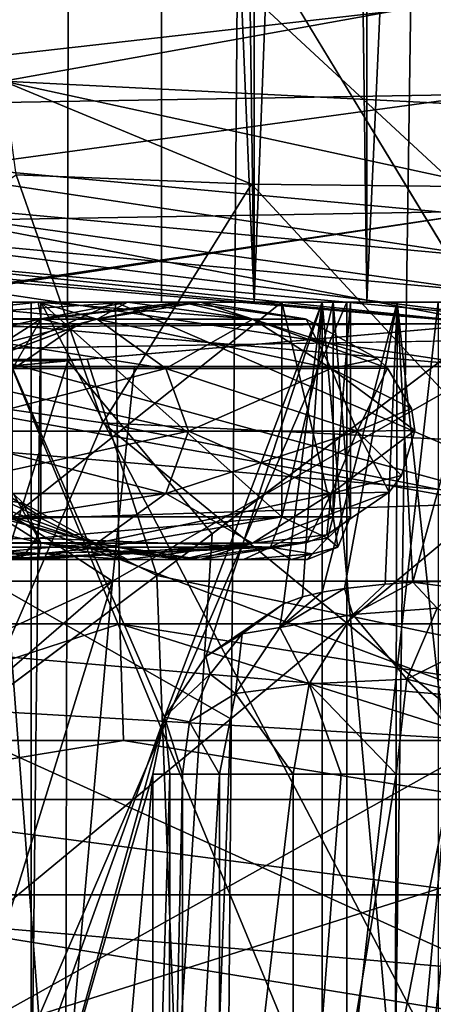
# Model space of a CAD drawing. Header units: metres. Extents: x -90 to 90, y -173 to 74.
# Tile 320 of 564: x -2.19 to -0.26, y -15.67 to -11.08. Entities that reach past the tile are written whole.
import ezdxf

# ---------------------------------------------------------------- set-up
doc = ezdxf.new("R2010")
doc.units = ezdxf.units.M
doc.layers.add('solid_509418', color=7, linetype='CONTINUOUS')
doc.layers.add('solid_509418_01', color=7, linetype='CONTINUOUS')

msp = doc.modelspace()

# ---------------------------------------------------------------- linework, layer by layer
at = {"layer": 'solid_509418'}
for points in [[(-2.238867, -140.357422, -59.118664), (-0.970383, 14.456515, -59.144115), (0, 14.5, -59.150002)], [(-2.238867, -140.357422, -59.118664), (-1.915293, 14.333368, -59.127071), (-0.970383, 14.456515, -59.144115)], [(-2.238867, -140.357422, -59.118664), (-2.835541, 14.129977, -59.099731), (-1.915293, 14.333368, -59.127071)], [(11, 1.6, 19.6), (-8.767892, -11.710155, 19.6), (-11, -11.215762, 19.6)], [(-11, 1.6, 19.6), (11, 1.6, 19.6), (-11, -11.215762, 19.6)], [(11, 1.6, 19.6), (-5.590491, -12.335835, 19.6), (-8.767892, -11.710155, 19.6)], [(11, 1.6, 19.6), (-5.221199, -12.404757, 19.6), (-5.590491, -12.335835, 19.6)], [(11, 1.6, 19.6), (-0.000762, -13.338347, 19.6), (-5.221199, -12.404757, 19.6)], [(-0.000087, -12.5, 22.5), (-71.5, 1.184448, 22.5), (-71.5, -12.5, 22.5)], [(71.5, -12.5, 22.5), (71.5, 1.184448, 22.5), (-71.5, 1.184448, 22.5)], [(-0.000087, -12.5, 22.5), (71.5, -12.5, 22.5), (-71.5, 1.184448, 22.5)], [(-1.532089, -2.019022, 9.715182), (-3.234699, -1.036019, 11.744274), (-3.234699, -12.4, 11.744274)], [(-1.532089, -2.019022, 9.715182), (-3.234699, -12.4, 11.744274), (-1.532089, -12.4, 9.715182)], [(-1.532089, -2.019022, 9.715182), (-1.532089, -12.4, 9.715182), (-1.099018, -12.4, 9.329782)], [(-1.240775, -2.019023, 9.432166), (-1.532089, -2.019022, 9.715182), (-1.099018, -12.4, 9.329782)], [(-1.099027, -2.019023, 9.329787), (-1.240775, -2.019023, 9.432166), (-1.099018, -12.4, 9.329782)], [(-0.706068, -2.019024, 9.129536), (-1.099027, -2.019023, 9.329787), (-1.099018, -12.4, 9.329782)], [(-0.706068, -2.019024, 9.129536), (-1.099018, -12.4, 9.329782), (-0.573606, -12.4, 9.084778)], [(-0.573623, -2.019024, 9.084784), (-0.706068, -2.019024, 9.129536), (-0.573606, -12.4, 9.084778)], [(-0.104685, -2.019024, 9.003499), (-0.573623, -2.019024, 9.084784), (-0.573606, -12.4, 9.084778)], [(-5.1, -4.1, -22.5), (0, -12.5, -22.5), (-71.5, -12.5, -22.5)], [(-3.0239, -9.202172, -23.15), (-3.287916, -11.697164, -23.15), (0, -12, -23.15)], [(0, -9.5, -23.15), (-3.0239, -9.202172, -23.15), (0, -12, -23.15)], [(0.006344, -10.957725, -36.077122), (-2.268994, -11.368475, -36.551151), (-2.295389, -10.824078, -36.28381)], [(-2.268994, -11.368475, -36.551151), (-0.00016, -11.861074, -36.765263), (-1.112438, -11.848944, -36.840324)], [(-0.017749, -11.481957, -36.372429), (-0.00016, -11.861074, -36.765263), (-2.268994, -11.368475, -36.551151)], [(-2.268994, -11.368475, -36.551151), (-1.112438, -11.848944, -36.840324), (-2.210719, -11.80549, -36.962688)], [(-3.342584, -11.881243, -23.18791), (0, -12.190979, -23.18791), (-3.287916, -11.697164, -23.15)], [(0, -12.190979, -23.18791), (0, -12, -23.15), (-3.287916, -11.697164, -23.15)], [(-2.210719, -11.80549, -36.962688), (-1.805236, -12.962534, -38.214382), (-3.597093, -12.705403, -38.281288)], [(-2.210719, -11.80549, -36.962688), (-1.112438, -11.848944, -36.840324), (-1.805236, -12.962534, -38.214382)], [(-3.372431, -12.040913, -23.296309), (0, -12.353415, -23.296309), (-3.342584, -11.881243, -23.18791)], [(-1.112438, -11.848944, -36.840324), (0.000032, -13.048399, -38.146835), (-1.805236, -12.962534, -38.214382)], [(0.000011, -11.974791, -56.157177), (-4.564163, -12.653282, -56.114788), (-4.47369, -12.652706, -56.120098)], [(0.000011, -11.974791, -56.157177), (-4.47369, -12.652706, -56.120098), (0, -12.577244, -56.25)], [(-3.392373, -12.14759, -23.458658), (0, -12.46194, -23.458658), (-3.372431, -12.040913, -23.296309)], [(-3.392373, -12.14759, -23.458658), (-3.399371, -12.185001, -23.65), (0, -12.5, -23.65)], [(0, -12.5, -31.15), (0, -12.5, -23.65), (-3.399371, -12.185001, -23.65)], [(-3.165145, -12.227228, -31.15), (0, -12.5, -31.15), (-3.399371, -12.185001, -23.65)], [(-3.199454, -12.424846, -32.930153), (0, -12.700573, -32.930153), (-3.165145, -12.227228, -31.15)], [(0, -12.700573, -32.930153), (0, -12.5, -31.15), (-3.165145, -12.227228, -31.15)], [(-2.811984, -13.430379, 19.557907), (-5.221199, -12.404757, 19.6), (-0.000762, -13.338347, 19.6)], [(-1.746227, -12.4, -17.763857), (-5.167165, -12.4, -17.08522), (-5.111143, -13.9, -17.102594)], [(-4.445421, -12.4, 2.053472), (-5.167165, -12.4, -17.08522), (-1.746227, -12.4, -17.763857)], [(-1.746227, -12.4, -17.763857), (-5.111143, -13.9, -17.102594), (-1.726404, -13.9, -17.766317)], [(-3.71864, -12.4, 2.892514), (-4.445421, -12.4, 2.053472), (-1.746227, -12.4, -17.763857)], [(-2.14063, -16.4, 16.259695), (-3.841691, -12.4, 15.943685), (-3.5, -15.9, 16.022173)], [(-2.14063, -16.4, 16.259695), (-2.14063, -12.4, 16.259695), (-3.841691, -12.4, 15.943685)], [(-2.735376, -12.4, 13.488989), (-3.841691, -12.4, 15.943685), (-2.14063, -12.4, 16.259695)], [(-3.2578, -12.4, 3.902013), (-3.71864, -12.4, 2.892514), (-1.746227, -12.4, -17.763857)], [(-3.633518, -12.4, -0.850581), (-2.095594, -12.4, 0.362192), (-2.363327, -12.4, -1.457658)], [(-2.095592, -13.4, 0.36219), (-2.095594, -12.4, 0.362192), (-3.633518, -12.4, -0.850581)], [(-2.095592, -13.4, 0.36219), (-3.633518, -12.4, -0.850581), (-3.633518, -13.4, -0.850581)], [(-2.357614, -12.4, 11.453579), (-3.614355, -16.200001, 12.193046), (-2.068012, -16.200001, 11.235222)], [(-3.300815, -13.00856, -34.622677), (0, -13.293022, -34.622677), (-3.199454, -12.424846, -32.930153)], [(-3.1, -12.4, 5), (-3.2578, -12.4, 3.902013), (-1.746227, -12.4, -17.763857)], [(-3.234699, -12.4, 11.744274), (-3.1, -12.4, 5), (-1.746227, -12.4, -17.763857)], [(-1.532089, -12.4, 9.715182), (-3.234699, -12.4, 11.744274), (-1.746227, -12.4, -17.763857)], [(0, -13.293022, -34.622677), (0, -12.700573, -32.930153), (-3.199454, -12.424846, -32.930153)], [(-2.977151, -12.478294, 0.357385), (-2.671849, -12.400034, 1.36825), (-1.832129, -12.478294, 1.678811)], [(-1.832129, -12.478294, 8.321189), (-2.671849, -12.400034, 8.63175), (-2.977151, -12.478294, 9.642615)], [(-2.826413, -12.47765, 1.967712), (-2.106956, -12.400034, 2.175), (-2.671849, -12.400034, 1.36825)], [(-2.826413, -12.47765, 1.967712), (-2.093654, -12.47765, 3.405832), (-2.106956, -12.400034, 2.175)], [(-1.690737, -12.400034, 6.932414), (-2.093654, -12.47765, 6.594168), (-2.826413, -12.47765, 8.032289)], [(-2.106956, -12.400034, 7.825), (-1.690737, -12.400034, 6.932414), (-2.826413, -12.47765, 8.032289)], [(-2.671849, -12.400034, 8.63175), (-2.106956, -12.400034, 7.825), (-2.826413, -12.47765, 8.032289)], [(-2.735376, -12.4, 13.488989), (-2.14063, -12.4, 16.259695), (-2.094951, -12.4, 15.912735)], [(-0.666667, -12.4, 12.080882), (-2.735376, -12.4, 13.488989), (-2.094951, -12.4, 15.912735)], [(-2.308768, -16.200001, 13.260893), (-2.735376, -12.4, 13.488989), (-0.666667, -12.4, 12.080882)], [(-1.832129, -12.478294, 1.678811), (-2.671849, -12.400034, 1.36825), (-2.106956, -12.400034, 2.175)], [(-1.832129, -12.478294, 8.321189), (-2.106956, -12.400034, 7.825), (-2.671849, -12.400034, 8.63175)], [(-2.363327, -12.4, -1.457658), (-1.518378, -14.334907, -0.757979), (-2.310283, -16.527403, -1.419428)], [(-2.363327, -12.4, -1.457658), (-0.782123, -12.4, 0.046163), (-1.518378, -14.334907, -0.757979)], [(-0.970581, -12.4, 1.965431), (-0.782123, -12.4, 0.046163), (-2.363327, -12.4, -1.457658)], [(-2.095594, -12.4, 0.362192), (-0.970581, -12.4, 1.965431), (-2.363327, -12.4, -1.457658)], [(-2.357614, -12.4, 11.453579), (-2.068012, -16.200001, 11.235222), (-0.782123, -16.200001, 9.953837)], [(-0.782123, -12.4, 9.953837), (-2.357614, -12.4, 11.453579), (-0.782123, -16.200001, 9.953837)], [(-2.227032, -12.4, 9.772968), (-2.357614, -12.4, 11.453579), (-0.782123, -12.4, 9.953837)], [(-2.308768, -16.200001, 13.260893), (-0.666667, -12.4, 12.080882), (-0.666667, -16.200001, 12.080882)], [(-0.970581, -12.4, 8.034569), (-2.227032, -12.4, 9.772968), (-0.782123, -12.4, 9.953837)], [(-2.227029, -13.4, 9.772971), (-2.227032, -12.4, 9.772968), (-0.970581, -12.4, 8.034569)], [(-2.227029, -13.4, 9.772971), (-0.970581, -12.4, 8.034569), (-0.970581, -13.4, 8.034569)], [(-2.094951, -12.4, 15.912735), (-2.14063, -12.4, 16.259695), (-2.14063, -16.4, 16.259695)], [(-2.093654, -12.47765, 3.405832), (-1.690737, -12.400034, 3.067586), (-2.106956, -12.400034, 2.175)], [(-1.832129, -12.478294, 1.678811), (-2.106956, -12.400034, 2.175), (-1.690737, -12.400034, 3.067586)], [(-1.105777, -12.478294, 6.7307), (-1.690737, -12.400034, 6.932414), (-2.106956, -12.400034, 7.825)], [(-1.105777, -12.478294, 6.7307), (-2.106956, -12.400034, 7.825), (-1.832129, -12.478294, 8.321189)], [(-0.970581, -13.4, 1.965431), (-0.970581, -12.4, 1.965431), (-2.095594, -12.4, 0.362192)], [(-2.095592, -13.4, 0.36219), (-0.970581, -13.4, 1.965431), (-2.095594, -12.4, 0.362192)], [(-0.666667, -12.4, 12.080882), (-2.094951, -12.4, 15.912735), (0, -12.4, 16.050022)], [(-2.093654, -12.47765, 3.405832), (-1.435836, -12.400034, 4.018888), (-1.690737, -12.400034, 3.067586)], [(-2.093654, -12.47765, 3.405832), (-1.846231, -12.479379, 5), (-1.435836, -12.400034, 4.018888)], [(-2.093654, -12.47765, 6.594168), (-1.35, -12.400034, 5), (-1.846231, -12.479379, 5)], [(-1.435836, -12.400034, 5.981112), (-1.35, -12.400034, 5), (-2.093654, -12.47765, 6.594168)], [(-1.690737, -12.400034, 6.932414), (-1.435836, -12.400034, 5.981112), (-2.093654, -12.47765, 6.594168)], [(-1.846231, -12.479379, 5), (-1.35, -12.400034, 5), (-1.435836, -12.400034, 4.018888)], [(-1.832129, -12.478294, 1.678811), (-1.690737, -12.400034, 3.067586), (-1.105777, -12.478294, 3.2693)], [(-1.105777, -12.478294, 3.2693), (-1.690737, -12.400034, 3.067586), (-1.435836, -12.400034, 4.018888)], [(-1.105777, -12.478294, 6.7307), (-1.435836, -12.400034, 5.981112), (-1.690737, -12.400034, 6.932414)], [(-0.782123, -12.4, 0.046163), (-1.324342, -14.05213, -0.566813), (-1.518378, -14.334907, -0.757979)], [(-1.105777, -12.478294, 3.2693), (-1.435836, -12.400034, 4.018888), (-1.35, -12.400034, 5)], [(-0.862043, -12.476568, 5), (-1.35, -12.400034, 5), (-1.435836, -12.400034, 5.981112)], [(-0.857132, -12.478229, 5), (-1.435836, -12.400034, 5.981112), (-1.105777, -12.478294, 6.7307)], [(-0.862043, -12.476568, 5), (-1.435836, -12.400034, 5.981112), (-0.857132, -12.478229, 5)], [(-1.105777, -12.478294, 3.2693), (-1.35, -12.400034, 5), (-0.862043, -12.476568, 5)], [(-0.782123, -12.4, 0.046163), (-0.962801, -13.806533, -0.172498), (-1.324342, -14.05213, -0.566813)], [(-0.731527, -12.4, 2.621038), (-0.782123, -12.4, 0.046163), (-0.970581, -12.4, 1.965431)], [(-0.731527, -12.4, 7.378962), (-0.970581, -12.4, 8.034569), (-0.782123, -12.4, 9.953837)], [(-0.731485, -13.4, 2.621029), (-0.731527, -12.4, 2.621038), (-0.970581, -12.4, 1.965431)], [(-0.731485, -13.4, 2.621029), (-0.970581, -12.4, 1.965431), (-0.970581, -13.4, 1.965431)], [(-0.970581, -13.4, 8.034569), (-0.970581, -12.4, 8.034569), (-0.731527, -12.4, 7.378962)], [(-0.731485, -13.4, 7.378972), (-0.970581, -13.4, 8.034569), (-0.731527, -12.4, 7.378962)], [(-0.782123, -12.4, 0.046163), (-0.874582, -13.773703, -0.067717), (-0.962801, -13.806533, -0.172498)], [(-0.782123, -12.4, 0.046163), (-0.782123, -13.751273, 0.046163), (-0.874582, -13.773703, -0.067717)], [(-0.782123, -12.4, 9.953837), (-0.782123, -16.200001, 9.953837), (-0.4422, -16.200001, 9.680045)], [(-0.432252, -12.4, 9.675281), (-0.782123, -12.4, 9.953837), (-0.4422, -16.200001, 9.680045)], [(-0.432252, -12.4, 0.324719), (-0.782123, -13.751273, 0.046163), (-0.782123, -12.4, 0.046163)], [(-0.678589, -13.734349, 0.157556), (-0.782123, -13.751273, 0.046163), (-0.432252, -12.4, 0.324719)], [(-0.650323, -12.4, 3.314128), (-0.432252, -12.4, 0.324719), (-0.782123, -12.4, 0.046163)], [(-0.731527, -12.4, 2.621038), (-0.650323, -12.4, 3.314128), (-0.782123, -12.4, 0.046163)], [(-0.731527, -12.4, 7.378962), (-0.782123, -12.4, 9.953837), (-0.432252, -12.4, 9.675281)], [(-0.650323, -12.4, 6.685872), (-0.731527, -12.4, 7.378962), (-0.432252, -12.4, 9.675281)], [(-0.731485, -13.4, 7.378972), (-0.731527, -12.4, 7.378962), (-0.650323, -12.4, 6.685872)], [(-0.650323, -13.4, 3.314128), (-0.650323, -12.4, 3.314128), (-0.731527, -12.4, 2.621038)], [(-0.731485, -13.4, 2.621029), (-0.650323, -13.4, 3.314128), (-0.731527, -12.4, 2.621038)], [(-0.731485, -13.4, 7.378972), (-0.650323, -12.4, 6.685872), (-0.650323, -13.4, 6.685872)], [(-0.48862, -13.714066, 0.295535), (-0.678589, -13.734349, 0.157556), (-0.432252, -12.4, 0.324719)], [(-0.240402, -12.4, 11.855568), (-0.666667, -12.4, 12.080882), (0, -12.4, 16.050022)], [(-0.666667, -16.200001, 12.080882), (-0.666667, -12.4, 12.080882), (-0.240402, -12.4, 11.855568)], [(-0.240851, -16.200001, 11.855676), (-0.666667, -16.200001, 12.080882), (-0.240402, -12.4, 11.855568)], [(-0.650323, -12.4, 3.314128), (-0.432252, -12.4, 9.675281), (-0.432252, -12.4, 0.324719)], [(-0.650323, -12.4, 3.314128), (-0.650323, -12.4, 6.685872), (-0.432252, -12.4, 9.675281)], [(-0.650323, -13.4, 6.685872), (-0.650323, -12.4, 6.685872), (-0.650323, -12.4, 3.314128)], [(-0.650323, -13.4, 3.314128), (-0.650323, -13.4, 6.685872), (-0.650323, -12.4, 3.314128)], [(-0.358525, -13.705667, 0.356559), (-0.48862, -13.714066, 0.295535), (-0.432252, -12.4, 0.324719)], [(-0.432252, -12.4, 9.675281), (-0.4422, -16.200001, 9.680045), (-0.022822, -16.200001, 9.577222)], [(-0.432252, -12.4, 9.675281), (-0.022822, -16.200001, 9.577222), (0, -12.4, 9.57705)], [(-0.358525, -13.705667, 0.356559), (-0.432252, -12.4, 0.324719), (0, -12.4, 0.42295)], [(0, -12.4, 9.57705), (0, -12.4, 0.42295), (-0.432252, -12.4, 0.324719)], [(-0.432252, -12.4, 9.675281), (0, -12.4, 9.57705), (-0.432252, -12.4, 0.324719)], [(-0.358525, -13.705667, 0.356559), (0, -12.4, 0.42295), (-0.123482, -13.7, 0.415385)], [(-3.135686, -12.708116, 7.807589), (-2.826413, -12.47765, 8.032289), (-2.093654, -12.47765, 6.594168)], [(-2.457226, -12.708116, 6.476037), (-3.135686, -12.708116, 7.807589), (-2.093654, -12.47765, 6.594168)], [(-2.977151, -12.478294, 9.642615), (-2.727363, -12.709249, 9.930886), (-1.511244, -12.709249, 8.52741)], [(-1.832129, -12.478294, 8.321189), (-2.977151, -12.478294, 9.642615), (-1.511244, -12.709249, 8.52741)], [(-2.977151, -12.478294, 0.357385), (-1.832129, -12.478294, 1.678811), (-2.727363, -12.709249, 0.069114)], [(-2.457226, -12.708116, 3.523963), (-2.093654, -12.47765, 3.405832), (-2.826413, -12.47765, 1.967712)], [(-1.832129, -12.478294, 1.678811), (-1.511244, -12.709249, 1.47259), (-2.727363, -12.709249, 0.069114)], [(-2.457226, -12.708116, 6.476037), (-2.093654, -12.47765, 6.594168), (-1.846231, -12.479379, 5)], [(-2.457226, -12.708116, 3.523963), (-2.230074, -12.715344, 5), (-2.093654, -12.47765, 3.405832)], [(-2.457226, -12.708116, 6.476037), (-1.846231, -12.479379, 5), (-1.940251, -12.515876, 5)], [(-2.230074, -12.715344, 5), (-1.940251, -12.515876, 5), (-2.093654, -12.47765, 3.405832)], [(-1.940251, -12.515876, 5), (-1.846231, -12.479379, 5), (-2.093654, -12.47765, 3.405832)], [(-1.832129, -12.478294, 8.321189), (-1.511244, -12.709249, 8.52741), (-0.739791, -12.709249, 6.838163)], [(-1.105777, -12.478294, 6.7307), (-1.832129, -12.478294, 8.321189), (-0.739791, -12.709249, 6.838163)], [(-1.832129, -12.478294, 1.678811), (-1.105777, -12.478294, 3.2693), (-1.511244, -12.709249, 1.47259)], [(-1.105777, -12.478294, 3.2693), (-0.739791, -12.709249, 3.161837), (-1.511244, -12.709249, 1.47259)], [(-1.105777, -12.478294, 3.2693), (-0.862043, -12.476568, 5), (-0.857132, -12.478229, 5)], [(-0.522822, -12.663143, 5), (-0.857132, -12.478229, 5), (-1.105777, -12.478294, 6.7307)], [(-1.105777, -12.478294, 3.2693), (-0.857132, -12.478229, 5), (-0.739791, -12.709249, 3.161837)], [(-1.105777, -12.478294, 6.7307), (-0.739791, -12.709249, 6.838163), (-0.477349, -12.707265, 5)], [(-0.522822, -12.663143, 5), (-1.105777, -12.478294, 6.7307), (-0.477349, -12.707265, 5)], [(-0.739791, -12.709249, 3.161837), (-0.857132, -12.478229, 5), (-0.522822, -12.663143, 5)], [(-1.968568, -12.673232, -22.489964), (-3.343941, -12.793705, -22.470964), (-71.5, -12.5, -22.5)], [(-71.5, -12.962181, 22.427021), (-0.000087, -12.5, 22.5), (-71.5, -12.5, 22.5)], [(-1.879595, -12.665388, 22.490854), (-0.000087, -12.5, 22.5), (-71.5, -12.962181, 22.427021)], [(-3.907059, -54.700001, -22.158178), (0, -12.5, -22.5), (0, -14, -22.5)], [(-2.457226, -12.708116, 6.476037), (-1.940251, -12.515876, 5), (-2.230074, -12.715344, 5)], [(-1.968568, -12.673232, -22.489964), (0, -12.5, -22.5), (-1.295719, -13.479997, -22.46266)], [(-1.879595, -12.665388, 22.490854), (-1.553037, -13.673904, 22.446337), (-0.000087, -12.5, 22.5)], [(0, -14, 22.5), (-0.000087, -12.5, 22.5), (-1.553037, -13.673904, 22.446337)], [(0, -12.577244, -56.25), (-4.47369, -12.652706, -56.120098), (0, -135.202576, -56.25)], [(-3.339931, -12.793365, 22.471033), (-1.879595, -12.665388, 22.490854), (-71.5, -12.962181, 22.427021)], [(-4.47369, -12.652706, -56.120098), (-4.007909, -135.12677, -56.145756), (0, -135.202576, -56.25)], [(-3.339931, -12.793365, 22.471033), (-1.553037, -13.673904, 22.446337), (-1.879595, -12.665388, 22.490854)], [(-0.739791, -12.709249, 3.161837), (-0.522822, -12.663143, 5), (-0.477349, -12.707265, 5)], [(-2.385259, -14.302654, -39.415302), (-3.597093, -12.705403, -38.281288), (-1.805236, -12.962534, -38.214382)], [(-3.3, -12.7, 16.472704), (-1.760042, -13.7, 16.405861), (-3.5, -13.7, 16.124516)], [(-3.3, -12.7, 17.389652), (-3.400065, -12.800066, 17.370365), (-0.00219, -35.099998, 17.699989)], [(-1.968568, -12.673232, -22.489964), (-2.508424, -14.390943, -22.359735), (-3.343941, -12.793705, -22.470964)], [(0, -12.7, 17.699894), (-3.3, -12.7, 17.389652), (-0.00219, -35.099998, 17.699989)], [(-3.3, -12.7, 16.472704), (-3.3, -12.7, 17.389652), (0, -12.7, 17.699894)], [(-3.3, -12.7, 16.472704), (0, -12.7, 17.699894), (-1.658095, -12.7, 16.717968)], [(-3.3, -12.7, 16.472704), (-1.658095, -12.7, 16.717968), (-1.760042, -13.7, 16.405861)], [(-2.727363, -12.709249, 9.930886), (-2.645176, -13.000588, 10.025734), (-1.405664, -13.000588, 8.595262)], [(-1.511244, -12.709249, 8.52741), (-2.727363, -12.709249, 9.930886), (-1.405664, -13.000588, 8.595262)], [(-2.727363, -12.709249, 0.069114), (-1.511244, -12.709249, 1.47259), (-2.645176, -13.000588, -0.025734)], [(-1.511244, -12.709249, 1.47259), (-1.405664, -13.000588, 1.404739), (-2.645176, -13.000588, -0.025734)], [(-1.968568, -12.673232, -22.489964), (-1.295719, -13.479997, -22.46266), (-2.508424, -14.390943, -22.359735)], [(0, -12.7, 16.799999), (0, -13.7, 16.5), (-1.760042, -13.7, 16.405861)], [(-1.658095, -12.7, 16.717968), (0, -12.7, 16.799999), (-1.760042, -13.7, 16.405861)], [(-1.511244, -12.709249, 8.52741), (-1.405664, -13.000588, 8.595262), (-0.619372, -13.000588, 6.873521)], [(-0.739791, -12.709249, 6.838163), (-1.511244, -12.709249, 8.52741), (-0.619372, -13.000588, 6.873521)], [(-1.511244, -12.709249, 1.47259), (-0.739791, -12.709249, 3.161837), (-1.405664, -13.000588, 1.404739)], [(-0.739791, -12.709249, 3.161837), (-0.619372, -13.000588, 3.126479), (-1.405664, -13.000588, 1.404739)], [(-0.365495, -12.894767, 5), (-0.477349, -12.707265, 5), (-0.739791, -12.709249, 6.838163)], [(-0.739791, -12.709249, 3.161837), (-0.477349, -12.707265, 5), (-0.619372, -13.000588, 3.126479)], [(-0.739791, -12.709249, 6.838163), (-0.619372, -13.000588, 6.873521), (-0.350004, -12.998355, 5)], [(-0.365495, -12.894767, 5), (-0.739791, -12.709249, 6.838163), (-0.350004, -12.998355, 5)], [(-0.619372, -13.000588, 3.126479), (-0.477349, -12.707265, 5), (-0.365495, -12.894767, 5)], [(-3.400065, -12.800066, 17.370365), (-3.455942, -35.099998, 17.359142), (-0.00219, -35.099998, 17.699989)], [(-3.339931, -12.793365, 22.471033), (-2.985968, -14.747821, 22.300987), (-1.553037, -13.673904, 22.446337)], [(-0.619372, -13.000588, 3.126479), (-0.365495, -12.894767, 5), (-0.350004, -12.998355, 5)], [(0.000063, -14.442549, -39.332191), (-2.385259, -14.302654, -39.415302), (-1.805236, -12.962534, -38.214382)], [(-0.000002, -13.319617, -38.408169), (0.000063, -14.442549, -39.332191), (-1.805236, -12.962534, -38.214382)], [(-3.464129, -13.949044, -36.140717), (0.000001, -14.247581, -36.140717), (-3.300815, -13.00856, -34.622677)], [(0.000001, -14.247581, -36.140717), (0, -13.293022, -34.622677), (-3.300815, -13.00856, -34.622677)], [(-2.645176, -13.000588, 10.025734), (-2.728052, -13.291918, 9.930091), (-1.512129, -13.291918, 8.52684)], [(-1.405664, -13.000588, 1.404739), (-1.512129, -13.291918, 1.473159), (-2.728052, -13.291918, 0.069909)], [(-2.645176, -13.000588, -0.025734), (-1.405664, -13.000588, 1.404739), (-2.728052, -13.291918, 0.069909)], [(-1.405664, -13.000588, 8.595262), (-2.645176, -13.000588, 10.025734), (-1.512129, -13.291918, 8.52684)], [(-1.405664, -13.000588, 8.595262), (-1.512129, -13.291918, 8.52684), (-0.7408, -13.291918, 6.837867)], [(-0.619372, -13.000588, 3.126479), (-0.7408, -13.291918, 3.162133), (-1.512129, -13.291918, 1.473159)], [(-1.405664, -13.000588, 1.404739), (-0.619372, -13.000588, 3.126479), (-1.512129, -13.291918, 1.473159)], [(-0.619372, -13.000588, 6.873521), (-1.405664, -13.000588, 8.595262), (-0.7408, -13.291918, 6.837867)], [(-0.7408, -13.291918, 3.162133), (-0.350004, -12.998355, 5), (-0.411792, -13.207679, 5)], [(-0.619372, -13.000588, 3.126479), (-0.350004, -12.998355, 5), (-0.7408, -13.291918, 3.162133)], [(-0.619372, -13.000588, 6.873521), (-0.7408, -13.291918, 6.837867), (-0.469926, -13.284689, 5)], [(-0.411792, -13.207679, 5), (-0.350004, -12.998355, 5), (-0.619372, -13.000588, 6.873521)], [(-0.411792, -13.207679, 5), (-0.619372, -13.000588, 6.873521), (-0.469926, -13.284689, 5)], [(-0.7408, -13.291918, 3.162133), (-0.411792, -13.207679, 5), (-0.469926, -13.284689, 5)], [(-2.095459, -13.521739, 3.406418), (-2.458227, -13.290786, 3.524289), (-3.136537, -13.290786, 2.19303)], [(-2.827948, -13.521739, 1.968827), (-2.095459, -13.521739, 3.406418), (-3.136537, -13.290786, 2.19303)], [(-2.728052, -13.291918, 9.930091), (-2.978394, -13.522384, 9.641181), (-1.833725, -13.522384, 8.320164)], [(-1.512129, -13.291918, 1.473159), (-1.833725, -13.522384, 1.679837), (-2.978394, -13.522384, 0.358819)], [(-2.728052, -13.291918, 0.069909), (-1.512129, -13.291918, 1.473159), (-2.978394, -13.522384, 0.358819)], [(-2.095459, -13.521739, 6.593582), (-2.827948, -13.521739, 8.031173), (-2.458227, -13.290786, 6.475711)], [(-1.512129, -13.291918, 8.52684), (-2.728052, -13.291918, 9.930091), (-1.833725, -13.522384, 8.320164)], [(-2.177178, -13.33689, 5), (-2.222651, -13.292768, 5), (-2.458227, -13.290786, 3.524289)], [(-2.095459, -13.521739, 6.593582), (-2.458227, -13.290786, 6.475711), (-2.222651, -13.292768, 5)], [(-1.842868, -13.521805, 5), (-2.177178, -13.33689, 5), (-2.458227, -13.290786, 3.524289)], [(-2.095459, -13.521739, 3.406418), (-1.842868, -13.521805, 5), (-2.458227, -13.290786, 3.524289)], [(-2.095459, -13.521739, 6.593582), (-2.222651, -13.292768, 5), (-2.177178, -13.33689, 5)], [(-1.512129, -13.291918, 8.52684), (-1.833725, -13.522384, 8.320164), (-1.107597, -13.522384, 6.730165)], [(-0.7408, -13.291918, 3.162133), (-1.107597, -13.522384, 3.269835), (-1.833725, -13.522384, 1.679837)], [(-1.512129, -13.291918, 1.473159), (-0.7408, -13.291918, 3.162133), (-1.833725, -13.522384, 1.679837)], [(-0.7408, -13.291918, 6.837867), (-1.512129, -13.291918, 8.52684), (-1.107597, -13.522384, 6.730165)], [(-1.107597, -13.522384, 3.269835), (-0.469926, -13.284689, 5), (-0.759749, -13.484158, 5)], [(-0.7408, -13.291918, 3.162133), (-0.469926, -13.284689, 5), (-1.107597, -13.522384, 3.269835)], [(-0.7408, -13.291918, 6.837867), (-1.107597, -13.522384, 6.730165), (-0.853769, -13.520655, 5)], [(-0.759749, -13.484158, 5), (-0.7408, -13.291918, 6.837867), (-0.853769, -13.520655, 5)], [(-0.759749, -13.484158, 5), (-0.469926, -13.284689, 5), (-0.7408, -13.291918, 6.837867)], [(-2.811984, -13.430379, 19.557907), (-0.000762, -13.338347, 19.6), (-1.208648, -14.342234, 19.562698)], [(-2.095459, -13.521739, 6.593582), (-2.177178, -13.33689, 5), (-1.842868, -13.521805, 5)], [(-1.808468, -30.52681, 19.51639), (-1.208648, -14.342234, 19.562698), (-0.000762, -13.338347, 19.6)], [(-3.662734, -13.541421, -0.799808), (-2.095592, -13.4, 0.36219), (-3.633518, -13.4, -0.850581)], [(-2.115061, -13.5, 0.3806), (-2.095592, -13.4, 0.36219), (-3.662734, -13.541421, -0.799808)], [(-2.227029, -13.4, 9.772971), (-1.792834, -13.541421, 9.202445), (-2.797555, -13.541421, 10.207166)], [(-2.227029, -13.4, 9.772971), (-0.970581, -13.4, 8.034569), (-1.792834, -13.541421, 9.202445)], [(-2.115061, -13.5, 0.3806), (-0.970581, -13.4, 1.965431), (-2.095592, -13.4, 0.36219)], [(-1.022906, -13.541421, 1.991766), (-0.970581, -13.4, 1.965431), (-2.115061, -13.5, 0.3806)], [(-0.970581, -13.4, 8.034569), (-1.022906, -13.541421, 8.008234), (-1.792834, -13.541421, 9.202445)], [(-0.731485, -13.4, 2.621029), (-0.970581, -13.4, 1.965431), (-1.022906, -13.541421, 1.991766)], [(-0.757555, -13.5, 2.627219), (-0.731485, -13.4, 2.621029), (-1.022906, -13.541421, 1.991766)], [(-0.757555, -13.5, 7.372781), (-1.022906, -13.541421, 8.008234), (-0.970581, -13.4, 8.034569)], [(-0.757555, -13.5, 7.372781), (-0.970581, -13.4, 8.034569), (-0.731485, -13.4, 7.378972)], [(-0.757555, -13.5, 7.372781), (-0.731485, -13.4, 7.378972), (-0.708901, -13.541421, 6.685872)], [(-0.757555, -13.5, 2.627219), (-0.708901, -13.541421, 3.314128), (-0.650323, -13.4, 3.314128)], [(-0.757555, -13.5, 2.627219), (-0.650323, -13.4, 3.314128), (-0.731485, -13.4, 2.621029)], [(-0.731485, -13.4, 7.378972), (-0.650323, -13.4, 6.685872), (-0.708901, -13.541421, 6.685872)], [(-0.708901, -13.541421, 3.314128), (-0.708901, -13.541421, 6.685872), (-0.650323, -13.4, 6.685872)], [(-0.650323, -13.4, 3.314128), (-0.708901, -13.541421, 3.314128), (-0.650323, -13.4, 6.685872)], [(-2.811984, -13.430379, 19.557907), (-1.208648, -14.342234, 19.562698), (-2.31518, -15.254603, 19.462784)], [(-3.907059, -54.700001, -22.158178), (-2.508424, -14.390943, -22.359735), (-1.295719, -13.479997, -22.46266)], [(-1.107597, -13.522384, 3.269835), (-0.759749, -13.484158, 5), (-0.853769, -13.520655, 5)], [(-2.16825, -13.573205, 0.430898), (-3.662734, -13.541421, -0.799808), (-3.733266, -13.6, -0.677231)], [(-2.16825, -13.573205, 0.430898), (-2.115061, -13.5, 0.3806), (-3.662734, -13.541421, -0.799808)], [(-2.978394, -13.522384, 0.358819), (-1.833725, -13.522384, 1.679837), (-2.671849, -13.599999, 1.36825)], [(-1.833725, -13.522384, 8.320164), (-2.978394, -13.522384, 9.641181), (-2.671849, -13.599999, 8.63175)], [(-1.690737, -13.599999, 3.067586), (-2.095459, -13.521739, 3.406418), (-2.827948, -13.521739, 1.968827)], [(-2.106956, -13.599999, 2.175), (-1.690737, -13.599999, 3.067586), (-2.827948, -13.521739, 1.968827)], [(-2.671849, -13.599999, 1.36825), (-2.106956, -13.599999, 2.175), (-2.827948, -13.521739, 1.968827)], [(-2.106956, -13.599999, 7.825), (-2.827948, -13.521739, 8.031173), (-2.095459, -13.521739, 6.593582)], [(-2.106956, -13.599999, 7.825), (-2.671849, -13.599999, 8.63175), (-2.827948, -13.521739, 8.031173)], [(-2.797555, -13.541421, 10.207166), (-1.792834, -13.541421, 9.202445), (-2.368453, -13.6, 9.631547)], [(-1.833725, -13.522384, 1.679837), (-2.106956, -13.599999, 2.175), (-2.671849, -13.599999, 1.36825)], [(-1.833725, -13.522384, 8.320164), (-2.671849, -13.599999, 8.63175), (-2.106956, -13.599999, 7.825)], [(-2.521876, -13.541421, 6.455031), (-2.471033, -13.6, 6.735097), (-2.150703, -13.6, 5.082562)], [(-2.521876, -13.541421, 6.455031), (-2.150703, -13.6, 5.082562), (-2.150176, -13.6, 5.041283)], [(-2.521876, -13.541421, 6.455031), (-2.150176, -13.6, 5.041283), (-2.15, -13.6, 5)], [(-2.291421, -13.541421, 5), (-2.521876, -13.541421, 6.455031), (-2.15, -13.6, 5)], [(-2.291421, -13.541421, 5), (-2.15, -13.6, 5), (-2.43933, -13.6, 3.349991)], [(-1.022906, -13.541421, 8.008234), (-1.149231, -13.6, 7.944656), (-2.368453, -13.6, 9.631547)], [(-1.792834, -13.541421, 9.202445), (-1.022906, -13.541421, 8.008234), (-2.368453, -13.6, 9.631547)], [(-1.022906, -13.541421, 1.991766), (-2.16825, -13.573205, 0.430898), (-2.24091, -13.6, 0.499609)], [(-1.022906, -13.541421, 1.991766), (-2.24091, -13.6, 0.499609), (-1.149231, -13.6, 2.055344)], [(-1.022906, -13.541421, 1.991766), (-2.115061, -13.5, 0.3806), (-2.16825, -13.573205, 0.430898)], [(-1.690737, -13.599999, 6.932414), (-2.106956, -13.599999, 7.825), (-2.095459, -13.521739, 6.593582)], [(-1.107597, -13.522384, 3.269835), (-1.690737, -13.599999, 3.067586), (-2.106956, -13.599999, 2.175)], [(-1.833725, -13.522384, 1.679837), (-1.107597, -13.522384, 3.269835), (-2.106956, -13.599999, 2.175)], [(-1.833725, -13.522384, 8.320164), (-2.106956, -13.599999, 7.825), (-1.690737, -13.599999, 6.932414)], [(-1.837957, -13.523465, 5), (-1.842868, -13.521805, 5), (-2.095459, -13.521739, 3.406418)], [(-1.435836, -13.599999, 5.981112), (-2.095459, -13.521739, 6.593582), (-1.842868, -13.521805, 5)], [(-1.35, -13.599999, 5), (-1.837957, -13.523465, 5), (-2.095459, -13.521739, 3.406418)], [(-1.435836, -13.599999, 4.018888), (-1.35, -13.599999, 5), (-2.095459, -13.521739, 3.406418)], [(-1.690737, -13.599999, 3.067586), (-1.435836, -13.599999, 4.018888), (-2.095459, -13.521739, 3.406418)], [(-1.435836, -13.599999, 5.981112), (-1.690737, -13.599999, 6.932414), (-2.095459, -13.521739, 6.593582)], [(-1.435836, -13.599999, 5.981112), (-1.842868, -13.521805, 5), (-1.837957, -13.523465, 5)], [(-1.435836, -13.599999, 5.981112), (-1.837957, -13.523465, 5), (-1.35, -13.599999, 5)], [(-1.107597, -13.522384, 6.730165), (-1.833725, -13.522384, 8.320164), (-1.690737, -13.599999, 6.932414)], [(-1.107597, -13.522384, 3.269835), (-1.435836, -13.599999, 4.018888), (-1.690737, -13.599999, 3.067586)], [(-1.107597, -13.522384, 6.730165), (-1.690737, -13.599999, 6.932414), (-1.435836, -13.599999, 5.981112)], [(-0.853769, -13.520655, 5), (-1.35, -13.599999, 5), (-1.435836, -13.599999, 4.018888)], [(-1.107597, -13.522384, 3.269835), (-0.853769, -13.520655, 5), (-1.435836, -13.599999, 4.018888)], [(-1.107597, -13.522384, 6.730165), (-1.435836, -13.599999, 5.981112), (-1.35, -13.599999, 5)], [(-0.853769, -13.520655, 5), (-1.107597, -13.522384, 6.730165), (-1.35, -13.599999, 5)], [(-0.82878, -13.573205, 2.644132), (-1.022906, -13.541421, 1.991766), (-1.149231, -13.6, 2.055344)], [(-1.022906, -13.541421, 8.008234), (-0.926114, -13.6, 7.332756), (-1.149231, -13.6, 7.944656)], [(-0.82878, -13.573205, 2.644132), (-0.757555, -13.5, 2.627219), (-1.022906, -13.541421, 1.991766)], [(-0.82878, -13.573205, 7.355868), (-1.022906, -13.541421, 8.008234), (-0.757555, -13.5, 7.372781)], [(-0.82878, -13.573205, 7.355868), (-0.926114, -13.6, 7.332756), (-1.022906, -13.541421, 8.008234)], [(-0.708901, -13.541421, 3.314128), (-0.926114, -13.6, 2.667244), (-0.850323, -13.6, 3.314128)], [(-0.82878, -13.573205, 2.644132), (-0.926114, -13.6, 2.667244), (-0.708901, -13.541421, 3.314128)], [(-0.708901, -13.541421, 6.685872), (-0.850323, -13.6, 3.314128), (-0.850323, -13.6, 6.685872)], [(-0.708901, -13.541421, 3.314128), (-0.850323, -13.6, 3.314128), (-0.708901, -13.541421, 6.685872)], [(-0.82878, -13.573205, 7.355868), (-0.708901, -13.541421, 6.685872), (-0.850323, -13.6, 6.685872)], [(-0.82878, -13.573205, 7.355868), (-0.757555, -13.5, 7.372781), (-0.708901, -13.541421, 6.685872)], [(-0.82878, -13.573205, 2.644132), (-0.708901, -13.541421, 3.314128), (-0.757555, -13.5, 2.627219)], [(-2.24091, -13.6, 0.499609), (-2.16825, -13.573205, 0.430898), (-3.733266, -13.6, -0.677231)], [(-0.82878, -13.573205, 2.644132), (-1.149231, -13.6, 2.055344), (-0.926114, -13.6, 2.667244)], [(-0.82878, -13.573205, 7.355868), (-0.850323, -13.6, 6.685872), (-0.926114, -13.6, 7.332756)], [(-4.625531, -13.6, 9.228855), (-2.368453, -13.6, 9.631547), (-1.149231, -13.6, 7.944656)], [(-3.330163, -13.6, 8.170997), (-4.625531, -13.6, 9.228855), (-1.149231, -13.6, 7.944656)], [(-3.330163, -13.6, 8.170997), (-1.149231, -13.6, 7.944656), (-0.926114, -13.6, 7.332756)], [(-2.471033, -13.6, 6.735097), (-3.330163, -13.6, 8.170997), (-0.926114, -13.6, 7.332756)], [(-3.269804, -13.6, 1.900191), (-1.149231, -13.6, 2.055344), (-2.24091, -13.6, 0.499609)], [(-3.269804, -13.6, 1.900191), (-2.43933, -13.6, 3.349991), (-1.149231, -13.6, 2.055344)], [(-2.471033, -13.6, 6.735097), (-0.926114, -13.6, 7.332756), (-0.850323, -13.6, 6.685872)], [(-2.150703, -13.6, 5.082562), (-2.471033, -13.6, 6.735097), (-0.850323, -13.6, 6.685872)], [(-2.43933, -13.6, 3.349991), (-0.926114, -13.6, 2.667244), (-1.149231, -13.6, 2.055344)], [(-2.43933, -13.6, 3.349991), (-0.850323, -13.6, 3.314128), (-0.926114, -13.6, 2.667244)], [(-2.43933, -13.6, 3.349991), (-2.15, -13.6, 5), (-0.850323, -13.6, 3.314128)], [(-2.150703, -13.6, 5.082562), (-0.850323, -13.6, 6.685872), (-0.850323, -13.6, 3.314128)], [(-2.150176, -13.6, 5.041283), (-2.150703, -13.6, 5.082562), (-0.850323, -13.6, 3.314128)], [(-2.15, -13.6, 5), (-2.150176, -13.6, 5.041283), (-0.850323, -13.6, 3.314128)], [(0, -54.700001, 22.5), (-1.553037, -13.673904, 22.446337), (-2.985968, -14.747821, 22.300987)], [(0, -54.700001, 22.5), (0, -14, 22.5), (-1.553037, -13.673904, 22.446337)], [(-3.5, -14.5, 16.124516), (-3.5, -13.7, 16.124516), (-1.760042, -13.7, 16.405861)], [(-3.5, -15.2, 16.124516), (-3.5, -14.5, 16.124516), (-1.760042, -13.7, 16.405861)], [(-3.5, -19.299999, 16.124516), (-3.5, -15.2, 16.124516), (-1.760042, -13.7, 16.405861)], [(-3.21519, -30.1, 16.183552), (-3.5, -19.299999, 16.124516), (-1.760042, -13.7, 16.405861)], [(-3.21519, -30.1, 16.183552), (-1.760042, -13.7, 16.405861), (0, -13.7, 16.5)], [(0.004429, -30.1, 16.49999), (-3.21519, -30.1, 16.183552), (0, -13.7, 16.5)], [(-0.639788, -13.856002, 0.649175), (-0.678589, -13.734349, 0.157556), (-0.48862, -13.714066, 0.295535)], [(-0.639788, -13.856002, 0.649175), (-0.48862, -13.714066, 0.295535), (-0.358525, -13.705667, 0.356559)], [(-0.245388, -13.826965, 0.873735), (-0.639788, -13.856002, 0.649175), (-0.358525, -13.705667, 0.356559)], [(-0.149266, -13.732917, 0.67617), (-0.358525, -13.705667, 0.356559), (-0.123482, -13.7, 0.415385)], [(-0.149266, -13.732917, 0.67617), (-0.245388, -13.826965, 0.873735), (-0.358525, -13.705667, 0.356559)], [(-0.97915, -13.915854, 0.311721), (-0.782123, -13.751273, 0.046163), (-0.678589, -13.734349, 0.157556)], [(-0.639788, -13.856002, 0.649175), (-0.97915, -13.915854, 0.311721), (-0.678589, -13.734349, 0.157556)], [(-0.97915, -13.915854, 0.311721), (-0.874582, -13.773703, -0.067717), (-0.782123, -13.751273, 0.046163)], [(-0.97915, -13.915854, 0.311721), (-0.962801, -13.806533, -0.172498), (-0.874582, -13.773703, -0.067717)], [(-1.155228, -13.946599, -0.14648), (-1.324342, -14.05213, -0.566813), (-0.962801, -13.806533, -0.172498)], [(-0.97915, -13.915854, 0.311721), (-1.155228, -13.946599, -0.14648), (-0.962801, -13.806533, -0.172498)], [(-0.639788, -13.856002, 0.649175), (-0.843259, -14.179157, 0.854576), (-0.97915, -13.915854, 0.311721)], [(-0.386725, -14.157922, 1.164232), (-0.843259, -14.179157, 0.854576), (-0.639788, -13.856002, 0.649175)], [(-0.245388, -13.826965, 0.873735), (-0.386725, -14.157922, 1.164232), (-0.639788, -13.856002, 0.649175)], [(0, -13.963604, 1.105771), (-0.386725, -14.157922, 1.164232), (-0.245388, -13.826965, 0.873735)], [(-1.726404, -13.9, -17.766317), (-5.111143, -13.9, -17.102594), (-3.400707, -14.442497, -17.842012)], [(-1.726404, -13.9, -17.766317), (-3.400707, -14.442497, -17.842012), (-1.70929, -14.442497, -18.082603)], [(-1.726404, -13.9, -17.766317), (-1.70929, -14.442497, -18.082603), (-0.002751, -14.442497, -18.16321)], [(-3.68119, -15.199044, -37.408005), (0.000001, -15.516287, -37.408005), (-3.464129, -13.949044, -36.140717)], [(0.000001, -15.516287, -37.408005), (0.000001, -14.247581, -36.140717), (-3.464129, -13.949044, -36.140717)], [(-1.304555, -14.133416, -0.12629), (-1.324342, -14.05213, -0.566813), (-1.155228, -13.946599, -0.14648)], [(-1.187408, -14.22336, 0.415402), (-1.304555, -14.133416, -0.12629), (-1.155228, -13.946599, -0.14648)], [(-0.97915, -13.915854, 0.311721), (-1.187408, -14.22336, 0.415402), (-1.155228, -13.946599, -0.14648)], [(-0.843259, -14.179157, 0.854576), (-1.187408, -14.22336, 0.415402), (-0.97915, -13.915854, 0.311721)], [(-3.907059, -54.700001, -22.158178), (0, -14, -22.5), (0, -54.700001, -22.5)], [(0, -13.963604, 1.105771), (0, -14.255585, 1.300866), (-0.386725, -14.157922, 1.164232)], [(-1.304555, -14.133416, -0.12629), (-1.518378, -14.334907, -0.757979), (-1.324342, -14.05213, -0.566813)], [(-1.400625, -14.356929, -0.1133), (-1.518378, -14.334907, -0.757979), (-1.304555, -14.133416, -0.12629)], [(-1.187408, -14.22336, 0.415402), (-1.400625, -14.356929, -0.1133), (-1.304555, -14.133416, -0.12629)], [(-0.843259, -14.179157, 0.854576), (-0.91678, -14.6, 0.928776), (-1.187408, -14.22336, 0.415402)], [(-0.843259, -14.179157, 0.854576), (-0.69424, -14.6, 1.116139), (-0.91678, -14.6, 0.928776)], [(-0.386725, -14.157922, 1.164232), (-0.4375, -14.6, 1.268593), (-0.843259, -14.179157, 0.854576)], [(-0.843259, -14.179157, 0.854576), (-0.4375, -14.6, 1.268593), (-0.69424, -14.6, 1.116139)], [(-0.386725, -14.157922, 1.164232), (-0.000026, -14.6, 1.369375), (-0.4375, -14.6, 1.268593)], [(0, -14.255585, 1.300866), (-0.000026, -14.6, 1.369375), (-0.386725, -14.157922, 1.164232)], [(-1.187408, -14.22336, 0.415402), (-1.261362, -14.6, 0.452192), (-1.400625, -14.356929, -0.1133)], [(-1.187408, -14.22336, 0.415402), (-0.91678, -14.6, 0.928776), (-1.261362, -14.6, 0.452192)], [(-1.808468, -30.52681, 19.51639), (-2.31518, -15.254603, 19.462784), (-1.208648, -14.342234, 19.562698)], [(-1.518378, -14.334907, -0.757979), (-2.153438, -16.613657, -1.301852), (-2.310283, -16.527403, -1.419428)], [(-1.518378, -14.334907, -0.757979), (-1.572864, -14.600003, -0.809363), (-2.153438, -16.613657, -1.301852)], [(-1.492523, -14.6, -0.461234), (-1.572864, -14.600003, -0.809363), (-1.518378, -14.334907, -0.757979)], [(-1.400625, -14.356929, -0.1133), (-1.433769, -14.6, -0.108819), (-1.518378, -14.334907, -0.757979)], [(-1.492523, -14.6, -0.461234), (-1.518378, -14.334907, -0.757979), (-1.433769, -14.6, -0.108819)], [(-1.400625, -14.356929, -0.1133), (-1.261362, -14.6, 0.452192), (-1.433769, -14.6, -0.108819)], [(-3.388681, -14.71786, -18.430473), (-1.70929, -14.442497, -18.082603), (-3.400707, -14.442497, -17.842012)], [(-3.388681, -14.71786, -18.430473), (-0.000422, -14.71786, -18.73941), (-1.70929, -14.442497, -18.082603)], [(-0.000422, -14.71786, -18.73941), (-0.002751, -14.442497, -18.16321), (-1.70929, -14.442497, -18.082603)], [(-1.572864, -14.600003, -0.809363), (-1.776247, -16.926552, -0.992904), (-2.153438, -16.613657, -1.301852)], [(-1.572864, -14.600003, -0.809363), (-1.572864, -17.243505, -0.809363), (-1.776247, -16.926552, -0.992904)], [(-1.492523, -14.6, -0.461234), (-1.572864, -17.243505, -0.809363), (-1.572864, -14.600003, -0.809363)], [(-1.492523, -14.6, -0.461234), (-1.496211, -17.5, -0.479649), (-1.572864, -17.243505, -0.809363)], [(-1.433769, -14.6, -0.108819), (-1.433769, -17.5, -0.108819), (-1.496211, -17.5, -0.479649)], [(-1.492523, -14.6, -0.461234), (-1.433769, -14.6, -0.108819), (-1.496211, -17.5, -0.479649)], [(-1.261362, -14.6, 0.452192), (-1.261135, -17.5, 0.452362), (-1.433769, -17.5, -0.108819)], [(-1.433769, -14.6, -0.108819), (-1.261362, -14.6, 0.452192), (-1.433769, -17.5, -0.108819)], [(-1.261362, -14.6, 0.452192), (-0.91678, -14.6, 0.928776), (-1.261135, -17.5, 0.452362)], [(-0.91678, -14.6, 0.928776), (-0.916424, -17.5, 0.928949), (-1.261135, -17.5, 0.452362)], [(-0.91678, -14.6, 0.928776), (-0.69424, -14.6, 1.116139), (-0.916424, -17.5, 0.928949)], [(-0.4375, -14.6, 1.268593), (-0.4375, -17.5, 1.268593), (-0.916424, -17.5, 0.928949)], [(-0.69424, -14.6, 1.116139), (-0.4375, -14.6, 1.268593), (-0.916424, -17.5, 0.928949)], [(-0.000026, -14.6, 1.369375), (0, -17.5, 1.369372), (-0.4375, -17.5, 1.268593)], [(-0.000026, -14.6, 1.369375), (-0.4375, -17.5, 1.268593), (-0.4375, -14.6, 1.268593)], [(-0.000759, -15.162373, -19.200611), (-3.388681, -14.71786, -18.430473), (-3.50541, -15.162373, -18.877911)], [(-0.000759, -15.162373, -19.200611), (-0.000422, -14.71786, -18.73941), (-3.388681, -14.71786, -18.430473)], [(-3.907058, -54.700001, 22.158178), (0, -54.700001, 22.5), (-2.985968, -14.747821, 22.300987)], [(0.000016, -15.059144, -39.749069), (0.000023, -16.004246, -40.285435), (-2.533163, -15.8575, -40.367393)], [(-3.941092, -16.695755, -38.360863), (0, -17.035397, -38.360863), (-3.68119, -15.199044, -37.408005)], [(0, -17.035397, -38.360863), (0.000001, -15.516287, -37.408005), (-3.68119, -15.199044, -37.408005)], [(-1.808468, -30.52681, 19.51639), (-5.363786, -30.52681, 18.851786), (-2.31518, -15.254603, 19.462784)]]:
    msp.add_3dface(points, dxfattribs=at)
at = {"layer": 'solid_509418_01'}
for points in [[(-2.238867, -140.357422, -59.118664), (0, 14.5, -59.150002), (0, -140.152451, -59.150002)], [(-0.104685, -2.019024, 9.003499), (-0.573606, -12.4, 9.084778), (0, -12.4, 9.000757)], [(-5.1, -4.1, -22.5), (5.1, -4.1, -22.5), (0, -12.5, -22.5)], [(-0.017749, -11.481957, -36.372429), (-2.268994, -11.368475, -36.551151), (0.006344, -10.957725, -36.077122)], [(-4.558462, -11.506854, -55.753311), (0.000004, -11.429091, -55.887909), (0.000001, -10.989594, -55.467087)], [(-4.536271, -11.067386, -55.333649), (-4.558462, -11.506854, -55.753311), (0.000001, -10.989594, -55.467087)], [(-4.571009, -12.052289, -56.02179), (0.000011, -11.974791, -56.157177), (0.000004, -11.429091, -55.887909)], [(-4.558462, -11.506854, -55.753311), (-4.571009, -12.052289, -56.02179), (0.000004, -11.429091, -55.887909)], [(-3.342584, -11.881243, -23.18791), (0, -12.353415, -23.296309), (0, -12.190979, -23.18791)], [(-1.112438, -11.848944, -36.840324), (-0.00016, -11.861074, -36.765263), (0.000032, -13.048399, -38.146835)], [(-4.571009, -12.052289, -56.02179), (-4.564163, -12.653282, -56.114788), (0.000011, -11.974791, -56.157177)], [(-3.372431, -12.040913, -23.296309), (0, -12.46194, -23.458658), (0, -12.353415, -23.296309)], [(-3.392373, -12.14759, -23.458658), (0, -12.5, -23.65), (0, -12.46194, -23.458658)], [(-2.094951, -12.4, 15.912735), (-2.14063, -16.4, 16.259695), (0, -16.4, 16.4)], [(0, -12.4, 16.050022), (-2.094951, -12.4, 15.912735), (0, -16.4, 16.4)], [(-1.746227, -12.4, -17.763857), (-1.726404, -13.9, -17.766317), (1.722792, -13.9, -17.766668)], [(1.741386, -12.4, -17.764332), (-1.746227, -12.4, -17.763857), (1.722792, -13.9, -17.766668)], [(-1.532089, -12.4, 9.715182), (-1.746227, -12.4, -17.763857), (1.741386, -12.4, -17.764332)], [(-1.099018, -12.4, 9.329782), (-1.532089, -12.4, 9.715182), (1.741386, -12.4, -17.764332)], [(-0.573606, -12.4, 9.084778), (-1.099018, -12.4, 9.329782), (1.741386, -12.4, -17.764332)], [(0, -12.4, 9.000757), (-0.573606, -12.4, 9.084778), (1.741386, -12.4, -17.764332)], [(-1.968568, -12.673232, -22.489964), (-71.5, -12.5, -22.5), (0, -12.5, -22.5)], [(-3.907059, -54.700001, -22.158178), (-1.295719, -13.479997, -22.46266), (0, -12.5, -22.5)], [(-1.658095, -12.7, 16.717968), (0, -12.7, 17.699894), (0, -12.7, 16.799999)], [(-0.000002, -13.319617, -38.408169), (-1.805236, -12.962534, -38.214382), (0.000032, -13.048399, -38.146835)], [(-1.808468, -30.52681, 19.51639), (-0.000762, -13.338347, 19.6), (0.891364, -14.079237, 19.579721)], [(-1.726404, -13.9, -17.766317), (-0.002751, -14.442497, -18.16321), (1.703813, -14.442497, -18.08312)], [(1.722792, -13.9, -17.766668), (-1.726404, -13.9, -17.766317), (1.703813, -14.442497, -18.08312)], [(-1.808468, -30.52681, 19.51639), (0.891364, -14.079237, 19.579721), (1.765699, -14.802487, 19.520306)], [(-2.533163, -15.8575, -40.367393), (-2.385259, -14.302654, -39.415302), (0.000063, -14.442549, -39.332191)], [(0.000016, -15.059144, -39.749069), (-2.533163, -15.8575, -40.367393), (0.000063, -14.442549, -39.332191)], [(-15.525159, -163.074173, -39.150002), (15.525159, -163.074173, -39.150002), (16.821955, -14.476129, -39.150002)], [(13.523117, -16.790075, -39.150002), (-15.525159, -163.074173, -39.150002), (16.821955, -14.476129, -39.150002)], [(1.808471, -30.52681, 19.516388), (-1.808468, -30.52681, 19.51639), (1.765699, -14.802487, 19.520306)], [(-3.50541, -15.162373, -18.877911), (-3.590758, -15.72989, -19.164133), (0.000525, -15.72989, -19.497629)], [(-0.000759, -15.162373, -19.200611), (-3.50541, -15.162373, -18.877911), (0.000525, -15.72989, -19.497629)]]:
    msp.add_3dface(points, dxfattribs=at)

doc.saveas('drawing.dxf')
